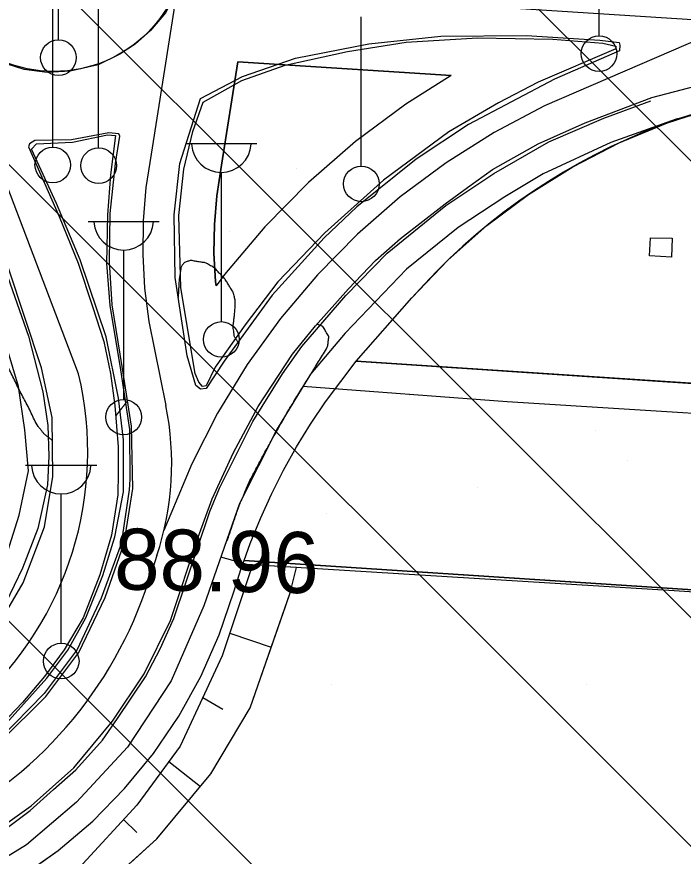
# Model space of a CAD drawing. Extents: x 417995 to 421451, y 4454518 to 4458015.
# Drawn here: x 420383.4 to 420448.9, y 4456253.5 to 4456336 of the extents above; entities that cross this region are included whole.
import ezdxf

# ---------------------------------------------------------------- set-up
doc = ezdxf.new("R2010")
doc.units = 0
for name, color, linetype in [('ADAKENARI', 7, 'Continuous'), ('Egri_1m', 7, 'Continuous'), ('KALDIRIM_FAT', 7, 'Continuous'), ('O_Park_Bahce', 7, 'Continuous'), ('PL_AYA_PARK_DINLENME', 7, 'Continuous'), ('PL_KAMU_HİZMET_ALANI', 7, 'Continuous'), ('PL_PASIF_YESIL', 7, 'Continuous'), ('PL_TA_K_OTOPARK', 7, 'Continuous'), ('S_Cad_Sok_Lambasi', 7, 'Continuous'), ('Sev_Sevalti', 7, 'Continuous'), ('Sev_Sevustu', 7, 'Continuous'), ('Sev_Tarama', 7, 'Continuous'), ('Sinir_Ist_Duvari', 7, 'Continuous'), ('Sinir_Parmaklik_bir_taraf', 7, 'Continuous'), ('Sinir_Tel_bir_taraf', 7, 'Continuous'), ('SN_TR_SIVILASMA', 7, 'Continuous'), ('TRFAT_KHA', 7, 'Continuous'), ('TRFAT_PARKALANI', 7, 'Continuous'), ('Y_Kot_Noktasi', 7, 'Continuous'), ('Yol_Kaldirim_kenari_bordurtasi', 7, 'Continuous'), ('Yol_Sose', 7, 'Continuous')]:
    doc.layers.add(name, color=color, linetype=linetype)

msp = doc.modelspace()

# ---------------------------------------------------------------- linework, layer by layer
at = {"layer": 'ADAKENARI'}
for p, q in [((420405.141, 4456331.566), (420403.556, 4456321.42)), ((420426.095, 4456330.218), (420405.141, 4456331.566)), ((420426.095, 4456330.218), (420421.639, 4456327.406)), ((420421.639, 4456327.406), (420416.719, 4456323.745)), ((420416.719, 4456323.745), (420412.093, 4456319.719)), ((420403.556, 4456321.42), (420403.082, 4456318.393)), ((420412.093, 4456319.719), (420407.789, 4456315.351)), ((420403.082, 4456318.393), (420402.845, 4456315.589)), ((420402.845, 4456315.589), (420402.807, 4456312.775)), ((420407.789, 4456315.351), (420403.832, 4456310.666)), ((420402.807, 4456312.775), (420402.968, 4456309.965)), ((420403.832, 4456310.666), (420403.023, 4456309.543)), ((420402.968, 4456309.965), (420403.023, 4456309.543)), ((420416.774, 4456302.13), (420422.25, 4456308.368)), ((420413.758, 4456298.142), (420416.774, 4456302.13)), ((420416.774, 4456302.13), (420513.34, 4456295.79)), ((420412.297, 4456295.954), (420413.758, 4456298.142)), ((420410.925, 4456293.71), (420412.297, 4456295.954)), ((420409.644, 4456291.412), (420410.925, 4456293.71)), ((420408.458, 4456289.064), (420409.644, 4456291.412)), ((420407.367, 4456286.67), (420408.458, 4456289.064)), ((420406.375, 4456284.234), (420407.367, 4456286.67)), ((420405.762, 4456282.538), (420406.375, 4456284.234)), ((420405.482, 4456281.76), (420405.762, 4456282.538)), ((420405.762, 4456282.538), (420460.36, 4456278.96)), ((420404.749, 4456279.457), (420405.482, 4456281.76)), ((420403.319, 4456275.234), (420404.749, 4456279.457)), ((420401.516, 4456271.155), (420403.319, 4456275.234)), ((420399.353, 4456267.256), (420401.516, 4456271.155)), ((420396.85, 4456263.566), (420399.353, 4456267.256)), ((420394.025, 4456260.116), (420396.85, 4456263.566)), ((420390.901, 4456256.933), (420394.025, 4456260.116)), ((420387.504, 4456254.044), (420390.901, 4456256.933)), ((420383.862, 4456251.472), (420387.504, 4456254.044))]:
    msp.add_line(p, q, dxfattribs=at)
msp.add_arc((420468.576, 4456267.704), 61.641, 86.32786, 138.72415, dxfattribs=at)
at = {"layer": 'Egri_1m'}
for points in [[(420386.94, 4456294.344), (420386.714, 4456294.519), (420386.488, 4456294.694), (420386.262, 4456294.869), (420386.06, 4456295.068), (420385.882, 4456295.29), (420385.704, 4456295.512), (420385.526, 4456295.735), (420384.863, 4456297.03), (420384.201, 4456298.326), (420383.538, 4456299.622), (420382.889, 4456300.921), (420382.252, 4456302.222), (420381.615, 4456303.524), (420380.978, 4456304.826), (420380.029, 4456306.586), (420379.08, 4456308.346), (420378.132, 4456310.106), (420377.163, 4456311.858), (420376.175, 4456313.603), (420375.187, 4456315.348), (420374.198, 4456317.092), (420373.689, 4456317.868), (420373.18, 4456318.644), (420372.67, 4456319.42), (420371.965, 4456320.337), (420371.065, 4456321.394), (420370.165, 4456322.452), (420369.265, 4456323.509), (420368.203, 4456324.458), (420367.141, 4456325.408), (420366.078, 4456326.358), (420365.269, 4456327.031), (420364.712, 4456327.428), (420364.155, 4456327.825), (420363.598, 4456328.222), (420362.716, 4456328.693), (420361.835, 4456329.164), (420360.953, 4456329.635), (420360.042, 4456330.035), (420359.1, 4456330.364), (420358.158, 4456330.694), (420357.216, 4456331.023), (420356.286, 4456331.249), (420355.356, 4456331.476), (420354.426, 4456331.703), (420353.491, 4456331.892), (420352.551, 4456332.044), (420351.611, 4456332.195), (420350.672, 4456332.347)], [(420405.168, 4456304.017), (420405.081, 4456304.141), (420404.993, 4456304.266), (420404.906, 4456304.39), (420404.829, 4456304.548), (420404.787, 4456304.814), (420404.744, 4456305.08), (420404.702, 4456305.346), (420404.704, 4456305.7), (420404.756, 4456306.157), (420404.808, 4456306.614), (420404.86, 4456307.072), (420404.881, 4456307.37), (420404.889, 4456307.598), (420404.896, 4456307.826), (420404.903, 4456308.054), (420404.859, 4456308.266), (420404.81, 4456308.477), (420404.761, 4456308.688), (420404.686, 4456308.921), (420404.47, 4456309.276), (420404.254, 4456309.63), (420404.038, 4456309.985), (420403.796, 4456310.319), (420403.51, 4456310.618), (420403.225, 4456310.917), (420402.94, 4456311.216), (420402.697, 4456311.407), (420402.479, 4456311.531), (420402.262, 4456311.655), (420402.044, 4456311.779), (420401.67, 4456311.853), (420401.266, 4456311.917), (420400.863, 4456311.982), (420400.479, 4456312.037), (420400.319, 4456311.988), (420400.16, 4456311.938), (420400, 4456311.889), (420399.864, 4456311.817), (420399.779, 4456311.696), (420399.695, 4456311.576), (420399.61, 4456311.455), (420399.541, 4456311.185), (420399.486, 4456310.788), (420399.43, 4456310.391), (420399.375, 4456309.993), (420399.348, 4456309.595), (420399.329, 4456309.196), (420399.31, 4456308.797), (420399.291, 4456308.398)], [(420404.113, 4456284.51), (420404.221, 4456284.83), (420404.329, 4456285.151), (420404.438, 4456285.471), (420404.546, 4456285.791), (420404.654, 4456286.112), (420404.762, 4456286.432), (420404.871, 4456286.752), (420404.979, 4456287.072), (420405.087, 4456287.393), (420405.216, 4456287.752), (420405.427, 4456288.269), (420405.639, 4456288.786), (420405.85, 4456289.303), (420406.062, 4456289.82), (420406.329, 4456290.404), (420406.726, 4456291.146), (420407.123, 4456291.888), (420407.52, 4456292.63), (420407.917, 4456293.371), (420408.321, 4456294.109), (420408.735, 4456294.839), (420409.148, 4456295.57), (420409.562, 4456296.3), (420409.976, 4456297.031), (420410.377, 4456297.711), (420410.765, 4456298.34), (420411.153, 4456298.97), (420411.541, 4456299.599), (420411.929, 4456300.229), (420412.315, 4456300.854), (420412.7, 4456301.477), (420413.085, 4456302.099), (420413.469, 4456302.722), (420413.854, 4456303.344), (420413.986, 4456303.681), (420414.009, 4456303.896), (420414.032, 4456304.111), (420414.055, 4456304.326), (420414.079, 4456304.54), (420413.987, 4456304.744), (420413.866, 4456304.944), (420413.745, 4456305.145), (420413.624, 4456305.345), (420413.503, 4456305.546), (420413.385, 4456305.606), (420413.268, 4456305.65), (420413.15, 4456305.695), (420413.032, 4456305.739), (420412.915, 4456305.784)], [(420394.312, 4456298.254), (420394.283, 4456298.217), (420394.255, 4456298.18), (420394.227, 4456298.143), (420394.199, 4456298.107), (420394.171, 4456298.07), (420394.143, 4456298.033), (420394.114, 4456297.996), (420394.086, 4456297.959), (420394.058, 4456297.922), (420394.03, 4456297.885), (420394.002, 4456297.848), (420393.974, 4456297.811), (420393.945, 4456297.774), (420393.917, 4456297.738), (420393.889, 4456297.701), (420393.861, 4456297.664), (420393.832, 4456297.627), (420393.804, 4456297.59), (420393.775, 4456297.554), (420393.747, 4456297.517), (420393.718, 4456297.481), (420393.69, 4456297.444), (420393.661, 4456297.407), (420393.633, 4456297.371), (420393.604, 4456297.334), (420393.575, 4456297.298), (420393.547, 4456297.261), (420393.518, 4456297.225), (420393.49, 4456297.188), (420393.461, 4456297.151), (420393.433, 4456297.115), (420393.404, 4456297.078), (420393.38, 4456297.048), (420393.367, 4456297.031), (420393.353, 4456297.014), (420393.34, 4456296.997), (420393.326, 4456296.979), (420393.313, 4456296.962), (420393.299, 4456296.945), (420393.285, 4456296.928), (420393.272, 4456296.911), (420393.258, 4456296.894), (420393.245, 4456296.876), (420393.231, 4456296.859), (420393.217, 4456296.842), (420393.204, 4456296.825), (420393.19, 4456296.808), (420393.177, 4456296.791), (420393.163, 4456296.773)]]:
    msp.add_spline(points, degree=3, dxfattribs=at)
at = {"layer": 'KALDIRIM_FAT'}
for p, q in [((420399.211, 4456338.962), (420396.64, 4456322.502)), ((420619.602, 4456324.785), (420399.211, 4456338.962)), ((420389.504, 4456300.909), (420375.177, 4456338.392)), ((420454.15, 4456335.428), (420435.281, 4456327.232)), ((420435.281, 4456327.232), (420430.334, 4456324.616)), ((420430.334, 4456324.616), (420425.602, 4456321.629)), ((420396.64, 4456322.502), (420396.128, 4456319.231)), ((420425.602, 4456321.629), (420421.112, 4456318.289)), ((420396.128, 4456319.231), (420395.849, 4456315.932)), ((420421.112, 4456318.289), (420416.891, 4456314.615)), ((420395.849, 4456315.932), (420395.804, 4456312.622)), ((420416.891, 4456314.615), (420412.964, 4456310.629)), ((420395.804, 4456312.622), (420395.994, 4456309.316)), ((420412.964, 4456310.629), (420409.353, 4456306.354)), ((420395.994, 4456309.316), (420396.417, 4456306.033)), ((420396.417, 4456306.033), (420398.081, 4456297.79)), ((420409.353, 4456306.354), (420406.08, 4456301.815)), ((420406.08, 4456301.815), (420403.164, 4456297.039)), ((420403.164, 4456297.039), (420400.622, 4456292.053)), ((420400.622, 4456292.053), (420397.894, 4456285.509)), ((420397.202, 4456283.041), (420396.76, 4456281.7))]:
    msp.add_line(p, q, dxfattribs=at)
msp.add_circle((420387.077, 4456343.625), 13, dxfattribs=at)
for centre, radius, start, end in [((420357.1, 4456293.233), 33.3, 251.12609, 13.29814), ((420369.778, 4456292.077), 28.874, 341.76289, 11.41232), ((420357.1, 4456293.233), 41.3, 251.12589, 343.62769)]:
    msp.add_arc(centre, radius, start, end, dxfattribs=at)
at = {"layer": 'O_Park_Bahce'}
for points in [[(420522.919, 4456292.441), (420467.144, 4456295.93), (420431.625, 4456298.142), (420411.538, 4456299.639)], [(420406.063, 4456282.166), (420403.489, 4456282.889)]]:
    msp.add_lwpolyline(points, dxfattribs=at)
at = {"layer": 'PL_AYA_PARK_DINLENME'}
msp.add_lwpolyline([(420416.774, 4456302.13), (420513.34, 4456295.79), (420512.02, 4456275.58), (420460.36, 4456278.96), (420405.762, 4456282.538), (420406.375, 4456284.234), (420407.367, 4456286.67), (420408.458, 4456289.064), (420409.644, 4456291.412), (420410.925, 4456293.71), (420412.297, 4456295.954), (420413.758, 4456298.142)], close=True, dxfattribs=at)
at = {"layer": 'PL_KAMU_HİZMET_ALANI'}
msp.add_lwpolyline([(420383.862, 4456251.472), (420387.504, 4456254.044), (420390.901, 4456256.933), (420394.025, 4456260.116), (420396.85, 4456263.566), (420399.353, 4456267.256), (420401.516, 4456271.155), (420403.319, 4456275.234), (420404.749, 4456279.457), (420405.482, 4456281.76), (420405.762, 4456282.538), (420460.36, 4456278.96), (420512.02, 4456275.58), (420538.18, 4456273.87), (420592.42, 4456270.32), (420622.45, 4456268.35), (420618.91, 4456209.8)], dxfattribs=at)
at = {"layer": 'PL_PASIF_YESIL'}
msp.add_lwpolyline([(420405.141, 4456331.566), (420426.095, 4456330.218), (420421.639, 4456327.406), (420416.719, 4456323.745), (420412.093, 4456319.719), (420407.789, 4456315.351), (420403.832, 4456310.666), (420403.023, 4456309.543), (420402.968, 4456309.965), (420402.807, 4456312.775), (420402.845, 4456315.589), (420403.082, 4456318.393), (420403.556, 4456321.42)], close=True, dxfattribs=at)
at = {"layer": 'PL_TA_K_OTOPARK'}
msp.add_lwpolyline([(420513.34, 4456295.79), (420416.774, 4456302.13), (420422.25, 4456308.368), (420425.786, 4456312.075), (420429.619, 4456315.475), (420433.72, 4456318.545), (420438.062, 4456321.263), (420442.615, 4456323.612), (420447.347, 4456325.575), (420452.226, 4456327.138), (420457.218, 4456328.29), (420462.288, 4456329.024), (420467.402, 4456329.335), (420472.524, 4456329.219), (420515.36, 4456326.47)], close=True, dxfattribs=at)
at = {"layer": 'S_Cad_Sok_Lambasi'}
for p, q in [((420440.637, 4456334.121), (420440.637, 4456348.797)), ((420387.527, 4456333.734), (420387.527, 4456348.41)), ((420386.974, 4456323.179), (420386.974, 4456337.854)), ((420391.474, 4456323.119), (420391.474, 4456337.794)), ((420417.281, 4456321.324), (420417.281, 4456336)), ((420400.031, 4456323.527), (420407.031, 4456323.527)), ((420403.531, 4456306.027), (420403.531, 4456320.702)), ((420390.439, 4456315.889), (420397.439, 4456315.889)), ((420393.939, 4456298.389), (420393.939, 4456313.064)), ((420384.3, 4456291.909), (420391.3, 4456291.909)), ((420387.8, 4456274.409), (420387.8, 4456289.085))]:
    msp.add_line(p, q, dxfattribs=at)
for centre in [(420387.527, 4456331.984), (420440.637, 4456332.371), (420386.974, 4456321.429), (420391.474, 4456321.369), (420417.281, 4456319.574), (420403.531, 4456304.277), (420393.939, 4456296.639), (420387.8, 4456272.659)]:
    msp.add_circle(centre, 1.75, dxfattribs=at)
for centre in [(420403.531, 4456323.631), (420393.939, 4456315.993), (420387.8, 4456292.014)]:
    msp.add_arc(centre, 2.929, 183.298, 356.90719, dxfattribs=at)
at = {"layer": 'Sev_Sevalti'}
msp.add_lwpolyline([(420394.618, 4456252.826), (420397.209, 4456255.168), (420402.491, 4456261.584), (420406.353, 4456268.05), (420409.855, 4456278.122), (420410.287, 4456279.367), (420410.92, 4456281.865), (420406.586, 4456282.134)], dxfattribs=at)
at = {"layer": 'Sev_Sevustu'}
msp.add_lwpolyline([(420406.586, 4456282.134), (420403.614, 4456273.165), (420399.473, 4456264.28), (420395.227, 4456258.492), (420389.573, 4456252.333), (420383.177, 4456248.021), (420373.206, 4456243.735), (420364.077, 4456241.068), (420346.715, 4456242.742), (420340.914, 4456243.388), (420337.06, 4456242.487), (420333.385, 4456238.092), (420320.092, 4456219.093), (420310.395, 4456201.13), (420308.791, 4456194.057), (420310.824, 4456175.406), (420313.978, 4456175.009), (420314.957, 4456174.165), (420316.432, 4456168.57)], dxfattribs=at)
at = {"layer": 'Sev_Tarama'}
for p, q in [((420404.354, 4456275.398), (420408.427, 4456274.015)), ((420401.712, 4456269.084), (420403.662, 4456267.946)), ((420398.376, 4456262.785), (420401.471, 4456260.345)), ((420393.924, 4456257.073), (420395.216, 4456255.804))]:
    msp.add_line(p, q, dxfattribs=at)
at = {"layer": 'Sinir_Ist_Duvari'}
for points in [[(420431.367, 4456318.313), (420426.807, 4456315.283), (420421.731, 4456311.174), (420415.692, 4456304.909), (420412.275, 4456300.853), (420409.01, 4456295.476), (420405.31, 4456288.136), (420401.819, 4456278.075), (420398.615, 4456270.703), (420394.3, 4456264.181), (420389.305, 4456258.775), (420384.383, 4456254.578), (420378.972, 4456251.288), (420374.121, 4456249.007), (420367.521, 4456246.989), (420362.131, 4456246.07), (420356.96, 4456245.827), (420350.993, 4456246.255), (420345.848, 4456247.27), (420340.756, 4456248.759), (420334.49, 4456250.938), (420322.277, 4456255.088)], [(420323.906, 4456275.896), (420327.462, 4456274.611), (420346.74, 4456267.995), (420352.838, 4456266.33), (420357.977, 4456265.985), (420363.706, 4456266.711), (420365.672, 4456267.477), (420369.457, 4456269.023), (420371.936, 4456270.52), (420376.639, 4456274.282), (420380.109, 4456278.661), (420382.344, 4456282.838), (420383.659, 4456287.007), (420384.583, 4456291.368)], [(420511.847, 4456275.795), (420486.479, 4456277.071), (420448.005, 4456279.569), (420406.063, 4456282.166)]]:
    msp.add_lwpolyline(points, dxfattribs=at)
at = {"layer": 'Sinir_Parmaklik_bir_taraf'}
for points in [[(420401.756, 4456327.612), (420405.528, 4456329.723), (420409.799, 4456331.239), (420415.913, 4456332.575), (420421.679, 4456333.507), (420428.691, 4456333.921), (420436.104, 4456333.811), (420441.007, 4456333.412), (420442.296, 4456333.109), (420442.291, 4456332.854), (420434.641, 4456329.577), (420430.75, 4456327.544), (420425.878, 4456324.676), (420419.461, 4456319.948), (420413.685, 4456314.768), (420409.092, 4456309.943), (420405.877, 4456305.702), (420402.92, 4456301.559), (420402.048, 4456299.735), (420401.672, 4456299.666), (420401.307, 4456300.091), (420400.966, 4456300.927), (420399.545, 4456309.366), (420399.371, 4456316.478), (420399.854, 4456321.025), (420400.726, 4456324.718), (420401.756, 4456327.612)], [(420497.378, 4456327.582), (420480.486, 4456328.635), (420468.501, 4456328.878), (420461.267, 4456328.339), (420454.555, 4456327.383), (420448.198, 4456325.937), (420441.79, 4456323.647), (420435.149, 4456320.565), (420431.367, 4456318.313)], [(420376.375, 4456252.64), (420379.717, 4456254.501), (420382.272, 4456256.102), (420384.75, 4456257.964), (420387.055, 4456260.041), (420389.248, 4456261.98), (420391.867, 4456264.869), (420393.337, 4456267.018), (420396.068, 4456271.097), (420397.535, 4456273.869), (420398.864, 4456276.829), (420402.405, 4456287.358), (420403.346, 4456289.653), (420406.621, 4456296.215), (420409.548, 4456300.908), (420411.453, 4456303.596), (420415.759, 4456308.591), (420419.825, 4456312.746), (420425.6, 4456317.44), (420430.285, 4456320.585), (420435.686, 4456323.693), (420441.115, 4456326.042), (420445.711, 4456327.742)], [(420382.122, 4456266.222), (420386.397, 4456270.985), (420388.434, 4456273.723), (420390.216, 4456276.908), (420391.877, 4456281.078), (420393.072, 4456284.88), (420393.913, 4456289.31), (420393.915, 4456294.411), (420393.443, 4456298.516), (420392.222, 4456304.539), (420389.667, 4456312.101), (420387.352, 4456317.645), (420384.88, 4456322.99), (420385.377, 4456323.519), (420388.921, 4456323.672), (420392.363, 4456324.383), (420393.134, 4456324.318), (420392.654, 4456320.461), (420392.349, 4456316.546), (420392.25, 4456311.75), (420392.582, 4456307.614), (420393.619, 4456301.304), (420394.492, 4456295.424), (420394.546, 4456290.5), (420394.462, 4456289.487), (420393.679, 4456284.192), (420391.735, 4456278.852), (420389.375, 4456273.789), (420386.112, 4456269.464), (420381.752, 4456265.021)], [(420382.102, 4456311.72), (420384.579, 4456304.593), (420386.001, 4456299.113), (420386.481, 4456295.814), (420386.598, 4456292.794), (420386.459, 4456289.984), (420385.504, 4456285.697), (420384.005, 4456281.794), (420382.369, 4456278.372)]]:
    msp.add_lwpolyline(points, dxfattribs=at)
at = {"layer": 'Sinir_Tel_bir_taraf'}
for points in [[(420410.287, 4456279.367), (420410.92, 4456281.865)], [(420321.988, 4456214.229), (420332.608, 4456229.562), (420339.084, 4456239.53), (420359.235, 4456238.119), (420363.745, 4456238.338), (420368.626, 4456239.211), (420378.973, 4456242.56), (420384.956, 4456245.057), (420389.564, 4456248.256), (420397.209, 4456255.168), (420402.491, 4456261.584), (420406.353, 4456268.05), (420410.287, 4456279.367)]]:
    msp.add_lwpolyline(points, dxfattribs=at)
at = {"layer": 'SN_TR_SIVILASMA'}
for p, q in [((421271.627, 4455499.839), (420239.541, 4456531.925)), ((421271.164, 4455455.401), (420227.295, 4456499.27)), ((421270.932, 4455433.182), (420221.05, 4456483.064)), ((421270.469, 4455388.745), (420206.083, 4456453.13))]:
    msp.add_line(p, q, dxfattribs=at)
at = {"layer": 'TRFAT_KHA'}
for p, q in [((420414.37, 4456270.38), (420414.37, 4456270.38)), ((420439.37, 4456270.38), (420439.37, 4456270.38))]:
    msp.add_line(p, q, dxfattribs=at)
at = {"layer": 'TRFAT_PARKALANI'}
for p, q in [((420410.918, 4456321.127), (420410.918, 4456321.127)), ((420404.334, 4456314.847), (420404.334, 4456314.847)), ((420421.985, 4456298.749), (420421.985, 4456298.749)), ((420440.306, 4456295.371), (420440.306, 4456295.371)), ((420443.418, 4456292.374), (420443.418, 4456292.374)), ((420428.646, 4456289.769), (420428.646, 4456289.769)), ((420413.874, 4456287.165), (420413.874, 4456287.165)), ((420431.416, 4456281.259), (420431.416, 4456281.259)), ((420435.306, 4456280.789), (420435.306, 4456280.789)), ((420437.702, 4456280.598), (420437.702, 4456280.598))]:
    msp.add_line(p, q, dxfattribs=at)
at = {"layer": 'Yol_Kaldirim_kenari_bordurtasi'}
for points in [[(420384.583, 4456291.368), (420384.232, 4456295.385), (420383.604, 4456299.669), (420380.993, 4456308.328), (420375.856, 4456319.248), (420372.46, 4456324.725), (420370.025, 4456327.444), (420367.902, 4456329.036), (420363.32, 4456331.572), (420357.552, 4456333.337), (420352.376, 4456334.148), (420344.651, 4456334.736), (420334.023, 4456335.569), (420330.967, 4456335.437), (420328.296, 4456334.551), (420324.703, 4456332.299), (420321.703, 4456329.346), (420320.025, 4456326.21), (420319.078, 4456322.782), (420317.459, 4456305.313), (420316.425, 4456290.224), (420316.099, 4456278.556)], [(420445.674, 4456314.269), (420447.814, 4456314.229), (420447.764, 4456312.369), (420445.584, 4456312.489), (420445.674, 4456314.269)]]:
    msp.add_lwpolyline(points, dxfattribs=at)
at = {"layer": 'Yol_Sose'}
for points in [[(420400.064, 4456343.126), (420399.656, 4456340.142), (420398.868, 4456337.922), (420398.031, 4456336.395), (420396.579, 4456334.641), (420395.066, 4456333.293), (420393.571, 4456332.315), (420391.416, 4456331.277), (420388.683, 4456330.656), (420386.433, 4456330.527), (420384.169, 4456330.831), (420381.684, 4456331.613)], [(420442.668, 4456333.2), (420442.64, 4456332.637), (420436.243, 4456329.854), (420427.8, 4456325.405), (420422.671, 4456322.01), (420416.848, 4456317.324), (420413.624, 4456314.263), (420408.53, 4456308.618), (420403.798, 4456302.142), (420402.04, 4456299.447), (420401.475, 4456299.382), (420401.027, 4456299.744), (420400.187, 4456302.677), (420398.983, 4456310.371), (420398.886, 4456316.525), (420399.445, 4456321.57), (420401.468, 4456327.967), (420405.624, 4456330.135), (420410.818, 4456331.919), (420418.016, 4456333.337), (420425.104, 4456334.111), (420433.506, 4456334.165)], [(420433.506, 4456334.165), (420440.709, 4456333.702), (420442.602, 4456333.467), (420442.668, 4456333.2)], [(420410.534, 4456302.825), (420412.77, 4456305.623), (420416.01, 4456309.24), (420418.686, 4456312.035), (420421.132, 4456314.2), (420425.516, 4456317.604), (420427.728, 4456319.205), (420430.161, 4456320.975), (420434.663, 4456323.504), (420439.27, 4456325.576), (420445.826, 4456328.063), (420451.576, 4456329.569), (420456.35, 4456330.499), (420460.487, 4456331.064), (420465.32, 4456331.229), (420474.803, 4456330.761), (420495.179, 4456329.364)], [(420381.849, 4456264.738), (420386.285, 4456269.18), (420389.542, 4456273.5), (420392.108, 4456278.898), (420393.988, 4456284.245), (420394.826, 4456289.62), (420394.698, 4456295.738), (420393.793, 4456301.635), (420392.81, 4456307.69), (420392.529, 4456311.9), (420392.594, 4456316.649), (420393.126, 4456321.582), (420393.564, 4456324.272), (420393.466, 4456324.479), (420392.464, 4456324.591), (420388.796, 4456323.896), (420385.205, 4456323.83), (420384.691, 4456323.523), (420384.572, 4456323.223), (420387.611, 4456316.359), (420389.45, 4456311.776), (420390.874, 4456307.514), (420391.975, 4456304.086), (420392.639, 4456300.93), (420393.082, 4456297.774), (420393.41, 4456293.725), (420393.406, 4456291.172), (420393.373, 4456289.019), (420392.725, 4456285.049), (420391.587, 4456281.127), (420389.967, 4456276.902), (420388.095, 4456273.773), (420386.168, 4456271.147), (420384.011, 4456268.595), (420381.942, 4456266.415)], [(420382.083, 4456276.969), (420384.073, 4456280.355), (420386.161, 4456285.844), (420386.97, 4456290.793), (420386.921, 4456296.602), (420385.876, 4456301.481), (420382.622, 4456311.292)], [(420297.364, 4456266.593), (420325.077, 4456257.098), (420342.036, 4456251.258), (420345.482, 4456250.197), (420350.115, 4456249.08), (420353.563, 4456248.657), (420357.115, 4456248.551), (420361.863, 4456248.847), (420366.165, 4456249.492), (420371.499, 4456251.001), (420376.085, 4456252.845), (420380.363, 4456255.236), (420384.846, 4456258.421), (420389.044, 4456262.175), (420392.826, 4456266.736), (420395.935, 4456271.398), (420398.538, 4456276.649), (420401.26, 4456284.857), (420402.617, 4456288.626), (420404.735, 4456293.163), (420407.156, 4456297.698), (420410.534, 4456302.825)]]:
    msp.add_lwpolyline(points, dxfattribs=at)

# ---------------------------------------------------------------- texts
at = {"layer": 'Y_Kot_Noktasi'}
msp.add_text('88.96', height=6, rotation=358.82891, dxfattribs=at).set_placement((420392.964, 4456279.717))

doc.saveas('drawing.dxf')
